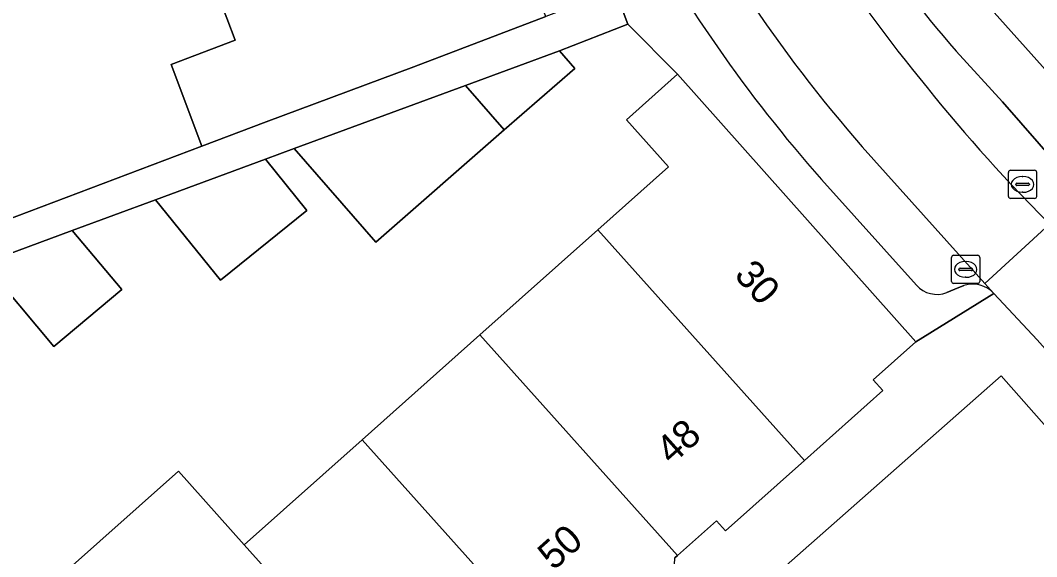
# Model space of a CAD drawing. Extents: x 159960 to 160866, y 382700 to 383354.
# Drawn here: x 160416.39 to 160452.43, y 382972.64 to 382991.66 of the extents above; entities that cross this region are included whole.
import ezdxf

# ---------------------------------------------------------------- set-up
doc = ezdxf.new("R2010")
doc.units = 0
for name, color, linetype in [('IMGEO_Erf', 7, 'Continuous'), ('IMGEO_Groenvoorziening', 7, 'Continuous'), ('IMGEO_Kolk', 7, 'Continuous'), ('IMGEO_Pand', 7, 'Continuous'), ('IMGEO_Pand_nummerreeks', 7, 'Continuous'), ('IMGEO_Parkeervlak_open', 7, 'Continuous'), ('IMGEO_Rijbaan_lokaal_open', 7, 'Continuous'), ('IMGEO_Voetpad_open', 7, 'Continuous')]:
    doc.layers.add(name, color=color, linetype=linetype)

msp = doc.modelspace()

# ---------------------------------------------------------------- linework, layer by layer
at = {"layer": 'IMGEO_Erf'}
for points in [[(160415.381, 382984.388), (160422.831, 382987.197), (160421.74, 382990.091), (160424.014, 382990.955), (160423.119, 382993.309), (160421.169, 382998.442), (160420.577, 383000), (160419.219, 383003.575), (160417.268, 383008.708), (160414.425, 383007.629)], [(160417.813, 382971.949), (160421.995, 382975.674), (160424.326, 382973.058), (160428.508, 382976.782), (160432.69, 382980.507), (160436.871, 382984.231), (160439.373, 382986.46), (160437.881, 382988.136), (160439.695, 382989.752), (160437.936, 382991.531), (160435.508, 382990.579), (160436.053, 382989.957), (160433.553, 382987.772), (160429.002, 382983.793), (160426.101, 382987.111), (160425.081, 382986.735), (160426.551, 382984.916), (160423.488, 382982.441), (160421.18, 382985.297), (160418.23, 382984.21), (160419.991, 382982.111), (160417.58, 382980.088), (160415.092, 382983.053)]]:
    msp.add_lwpolyline(points, dxfattribs=at)
at = {"layer": 'IMGEO_Groenvoorziening'}
msp.add_lwpolyline([(160454.878, 382972.594), (160455.993, 382973.59), (160451.169, 382979.053), (160442.137, 382971.085), (160443.298, 382969.743), (160440.393, 382967.141), (160442.743, 382964.499), (160451.375, 382972.166)], dxfattribs=at)
at = {"layer": 'IMGEO_Kolk'}
for p, q in [((160451.43, 382985.417), (160451.43, 382986.269)), ((160451.505, 382986.343), (160452.357, 382986.343)), ((160452.431, 382986.269), (160452.431, 382985.417)), ((160451.732, 382985.886), (160452.13, 382985.886)), ((160451.918, 382986.123), (160451.943, 382986.123)), ((160451.689, 382985.837), (160451.689, 382985.849)), ((160452.127, 382985.8), (160451.729, 382985.8)), ((160451.941, 382985.563), (160451.916, 382985.563)), ((160452.173, 382985.849), (160452.173, 382985.837)), ((160452.357, 382985.343), (160451.505, 382985.343)), ((160449.413, 382982.402), (160449.413, 382983.254)), ((160449.488, 382983.328), (160450.34, 382983.328)), ((160449.901, 382983.108), (160449.926, 382983.108)), ((160450.414, 382983.254), (160450.414, 382982.402)), ((160449.672, 382982.822), (160449.672, 382982.834)), ((160450.11, 382982.785), (160449.712, 382982.785)), ((160449.715, 382982.871), (160450.113, 382982.871)), ((160450.156, 382982.834), (160450.156, 382982.822)), ((160450.34, 382982.328), (160449.488, 382982.328)), ((160449.924, 382982.548), (160449.899, 382982.548))]:
    msp.add_line(p, q, dxfattribs=at)
for points in [[(160451.43, 382985.417), (160451.43, 382986.269)], [(160451.505, 382986.343), (160452.357, 382986.343)], [(160452.431, 382986.269), (160452.431, 382985.417)], [(160452.357, 382985.343), (160451.505, 382985.343)], [(160449.413, 382982.402), (160449.413, 382983.254)], [(160449.488, 382983.328), (160450.34, 382983.328)], [(160450.414, 382983.254), (160450.414, 382982.402)], [(160450.34, 382982.328), (160449.488, 382982.328)]]:
    msp.add_lwpolyline(points, dxfattribs=at)
for centre, radius, start, end in [((160451.507, 382986.267), 0.0765, 91.552, 178.448), ((160451.507, 382986.267), 0.0765, 91.552, 178.448), ((160452.355, 382986.267), 0.0765, 1.552, 88.448), ((160452.355, 382986.267), 0.0765, 1.552, 88.448), ((160451.729, 382985.846), 0.0403, 85.8775, 175.7526), ((160452.134, 382985.848), 0.0386, 1.7309, 96.639), ((160451.726, 382985.836), 0.0366, 178.938, 274.7102), ((160452.13, 382985.843), 0.043, 264.8664, 352.4533), ((160451.507, 382985.419), 0.0765, 181.552, 268.448), ((160451.507, 382985.419), 0.0765, 181.552, 268.448), ((160452.355, 382985.419), 0.0765, 271.552, 358.448), ((160452.355, 382985.419), 0.0765, 271.552, 358.448), ((160449.49, 382983.252), 0.0765, 91.552, 178.448), ((160449.49, 382983.252), 0.0765, 91.552, 178.448), ((160450.338, 382983.252), 0.0765, 1.552, 88.448), ((160450.338, 382983.252), 0.0765, 1.552, 88.448), ((160449.712, 382982.831), 0.0403, 85.8775, 175.7526), ((160449.709, 382982.821), 0.0366, 178.938, 274.7102), ((160450.113, 382982.828), 0.043, 264.8664, 352.4533), ((160450.117, 382982.833), 0.0386, 1.7309, 96.639), ((160449.49, 382982.404), 0.0765, 181.552, 268.448), ((160449.49, 382982.404), 0.0765, 181.552, 268.448), ((160450.338, 382982.404), 0.0765, 271.552, 358.448), ((160450.338, 382982.404), 0.0765, 271.552, 358.448)]:
    msp.add_arc(centre, radius, start, end, dxfattribs=at)
for centre, major_axis, ratio, start_param, end_param in [((160451.917, 382985.843), (-0.387, 0.002), 0.722429, 4.712389, 7.853982), ((160451.942, 382985.843), (-0.39, 0.002), 0.717154, 1.570796, 4.712389), ((160449.9, 382982.828), (-0.387, 0.002), 0.722429, 4.712389, 7.853982), ((160449.925, 382982.828), (-0.39, 0.002), 0.717154, 1.570796, 4.712389)]:
    msp.add_ellipse(centre, major_axis=major_axis, ratio=ratio, start_param=start_param, end_param=end_param, dxfattribs=at)
at = {"layer": 'IMGEO_Pand'}
for points in [[(160452.881, 382998.377), (160450.633, 382996.373), (160449.121, 382998.064), (160447.085, 382996.244), (160455.57, 382986.754), (160457.16, 382988.176), (160457.489, 382987.808), (160460.174, 382990.209)], [(160423.119, 382993.309), (160424.014, 382990.955), (160421.74, 382990.091), (160422.831, 382987.197), (160425.114, 382988.058), (160430.35, 382990.012), (160435.022, 382991.792), (160434.789, 382992.404), (160435.069, 382993.03), (160434.442, 382994.674), (160433.815, 382994.955), (160433.012, 382997.061)], [(160435.508, 382990.579), (160432.174, 382989.35), (160433.553, 382987.772), (160436.053, 382989.957)], [(160436.871, 382984.231), (160444.195, 382976.054), (160446.977, 382978.532), (160446.637, 382978.914), (160448.148, 382980.26), (160439.695, 382989.752), (160437.881, 382988.136), (160439.373, 382986.46)], [(160432.174, 382989.35), (160426.101, 382987.111), (160429.002, 382983.793), (160433.553, 382987.772)], [(160425.081, 382986.735), (160421.18, 382985.297), (160423.488, 382982.441), (160426.551, 382984.916)], [(160418.23, 382984.21), (160415.092, 382983.053), (160417.58, 382980.088), (160419.991, 382982.111)], [(160436.871, 382984.231), (160432.69, 382980.507), (160439.697, 382972.684), (160441.078, 382973.914), (160441.394, 382973.559), (160444.195, 382976.054)], [(160435.509, 382968.965), (160437.069, 382970.354), (160437.816, 382970.31), (160439.561, 382971.865), (160439.603, 382972.6), (160439.697, 382972.684), (160432.69, 382980.507), (160428.508, 382976.782)], [(160435.509, 382968.965), (160428.508, 382976.782), (160424.326, 382973.058), (160431.336, 382965.231), (160432.932, 382966.652), (160433.636, 382966.611), (160435.371, 382968.156), (160435.413, 382968.879)], [(160420.144, 382969.332), (160427.172, 382961.485), (160428.769, 382962.907), (160429.499, 382962.865), (160431.207, 382964.386), (160431.251, 382965.155), (160431.336, 382965.231), (160424.326, 382973.058), (160421.995, 382975.674), (160417.813, 382971.949)]]:
    msp.add_lwpolyline(points, close=True, dxfattribs=at)
at = {"layer": 'IMGEO_Parkeervlak_open'}
for points in [[(160453.171, 382986.541), (160451.224, 382988.771), (160449.577, 382990.566)], [(160450.916, 382981.972), (160450.595, 382982.33), (160446.249, 382987.177)], [(160444.802, 382986.015), (160448.168, 382982.269)], [(160451.536, 382985.83), (160452.885, 382984.437), (160453.326, 382983.982)], [(160449.243, 382982.007), (160449.533, 382982.121), (160449.853, 382982.258)]]:
    msp.add_lwpolyline(points, dxfattribs=at)
for centre, radius, start, end in [((160484.403, 383020.634), 50.745, 205.9681, 221.2472), ((160502.407, 383033.052), 69.41, 211.91471, 222.86974), ((160484.138, 383020.711), 52.452, 208.3468, 221.4139), ((160475.469, 383013.323), 34.471, 211.8469, 221.3128), ((160448.892, 382982.903), 0.962, 221.1977, 291.408), ((160450.162, 382981.288), 1.018, 42.2, 107.6824)]:
    msp.add_arc(centre, radius, start, end, dxfattribs=at)
at = {"layer": 'IMGEO_Rijbaan_lokaal_open'}
msp.add_lwpolyline([(160446.249, 382987.177), (160450.595, 382982.33), (160452.885, 382984.437), (160451.536, 382985.83)], dxfattribs=at)
msp.add_lwpolyline([(160454.773, 382982.409), (160453.326, 382983.982), (160452.885, 382984.437), (160450.595, 382982.33), (160450.916, 382981.972), (160452.454, 382980.334), (160457.747, 382974.382), (160456.382, 382973.149), (160455.398, 382972.26), (160455.464, 382972.137), (160454.98, 382971.761), (160457.445, 382969.027), (160462.821, 382973.793), (160464.19, 382975.008), (160461.786, 382977.743), (160461.33, 382977.338), (160460.413, 382976.525), (160460.202, 382976.339), (160460.09, 382976.464)], close=True, dxfattribs=at)
for centre, radius, start, end in [((160484.403, 383020.634), 50.745, 205.9681, 221.2472), ((160502.407, 383033.052), 69.41, 211.91471, 222.86974)]:
    msp.add_arc(centre, radius, start, end, dxfattribs=at)
at = {"layer": 'IMGEO_Voetpad_open'}
for points in [[(160397.167, 383086.9), (160404.22, 383079.65), (160409.328, 383065.794), (160410.001, 383064.837), (160434.709, 383000), (160437.48, 382992.728), (160437.936, 382991.531), (160439.695, 382989.752), (160448.148, 382980.26), (160450.916, 382981.972)], [(160453.326, 382983.982), (160455.57, 382986.754), (160447.085, 382996.244), (160445.289, 383000), (160432.2, 383034.449), (160431.776, 383035.564), (160419.63, 383067.53)], [(160415.092, 382983.053), (160418.23, 382984.21), (160421.18, 382985.297), (160425.081, 382986.735), (160426.101, 382987.111), (160432.174, 382989.35), (160435.508, 382990.579), (160437.936, 382991.531), (160437.48, 382992.728), (160435.022, 382991.792), (160430.35, 382990.012), (160425.114, 382988.058), (160422.831, 382987.197), (160415.381, 382984.388)], [(160449.577, 382990.566), (160451.224, 382988.771), (160453.171, 382986.541)], [(160448.168, 382982.269), (160444.802, 382986.015)], [(160449.853, 382982.258), (160449.533, 382982.121), (160449.243, 382982.007)], [(160442.137, 382971.085), (160451.169, 382979.053), (160455.993, 382973.59), (160456.382, 382973.149), (160457.747, 382974.382), (160452.454, 382980.334), (160450.916, 382981.972), (160448.148, 382980.26), (160446.637, 382978.914), (160446.977, 382978.532), (160444.195, 382976.054), (160441.394, 382973.559), (160441.078, 382973.914), (160439.697, 382972.684), (160439.603, 382972.6)]]:
    msp.add_lwpolyline(points, dxfattribs=at)
for centre, radius, start, end in [((160484.138, 383020.711), 52.452, 208.3468, 221.4139), ((160475.469, 383013.323), 34.471, 211.8469, 221.3128), ((160448.892, 382982.903), 0.962, 221.1977, 291.408), ((160450.162, 382981.288), 1.018, 42.2, 107.6824)]:
    msp.add_arc(centre, radius, start, end, dxfattribs=at)

# ---------------------------------------------------------------- texts
at = {"layer": 'IMGEO_Pand_nummerreeks'}
for s, rotation, p in [('30', 311.6863, (160441.671, 382982.601)), ('48', 41.7855, (160439.49, 382975.867)), ('50', 41.7855, (160435.301, 382972.123))]:
    msp.add_text(s, height=1, rotation=rotation, dxfattribs=at).set_placement(p)

doc.saveas('drawing.dxf')
